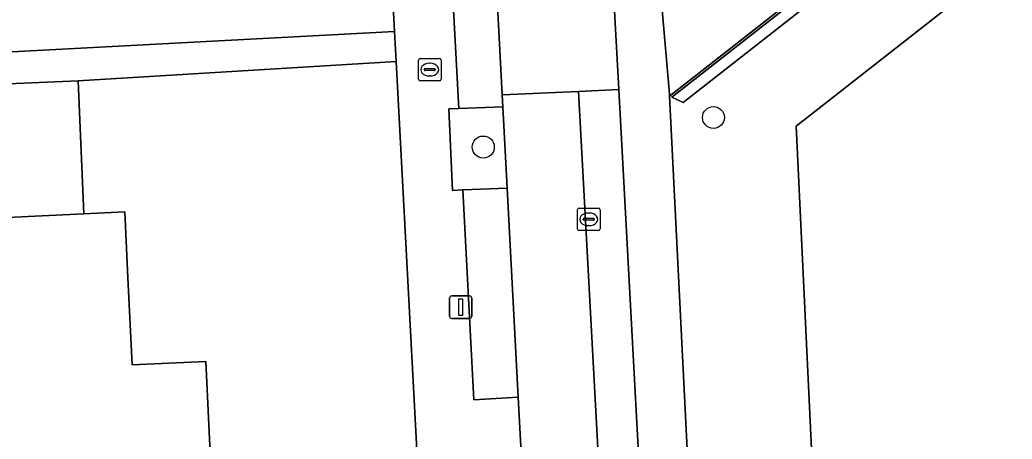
# Model space of a CAD drawing. Extents: x 158086 to 159499, y 382904 to 383981.
# Drawn here: x 158649.52 to 158693.55, y 383492.81 to 383511.44 of the extents above; entities that cross this region are included whole.
import ezdxf

# ---------------------------------------------------------------- set-up
doc = ezdxf.new("R2010")
doc.units = 0
for name, color, linetype in [('IMGEO_Boom', 7, 'Continuous'), ('IMGEO_Brandkraan', 7, 'Continuous'), ('IMGEO_Erf', 7, 'Continuous'), ('IMGEO_Groenvoorziening', 7, 'Continuous'), ('IMGEO_Haag', 7, 'Continuous'), ('IMGEO_Hek', 7, 'Continuous'), ('IMGEO_Kolk', 7, 'Continuous'), ('IMGEO_Lichtmast', 7, 'Continuous'), ('IMGEO_Pand', 7, 'Continuous'), ('IMGEO_Parkeervlak_open', 7, 'Continuous'), ('IMGEO_Rijbaan_lokaal_open', 7, 'Continuous'), ('IMGEO_Voetpad_gesloten', 7, 'Continuous'), ('IMGEO_Voetpad_open', 7, 'Continuous')]:
    doc.layers.add(name, color=color, linetype=linetype)

msp = doc.modelspace()

# ---------------------------------------------------------------- linework, layer by layer
at = {"layer": 'IMGEO_Boom'}
for centre in [(158680.296, 383507.105), (158670.079, 383505.79)]:
    msp.add_circle(centre, 0.489, dxfattribs=at)
at = {"layer": 'IMGEO_Brandkraan'}
for p, q in [((158667.207, 383508.805), (158667.207, 383509.657)), ((158667.282, 383509.731), (158668.134, 383509.731)), ((158667.695, 383509.511), (158667.72, 383509.511)), ((158668.208, 383509.657), (158668.208, 383508.805)), ((158667.466, 383509.225), (158667.466, 383509.237)), ((158667.904, 383509.188), (158667.506, 383509.188)), ((158667.509, 383509.274), (158667.907, 383509.274)), ((158667.718, 383508.951), (158667.693, 383508.951)), ((158667.95, 383509.237), (158667.95, 383509.225)), ((158668.134, 383508.731), (158667.282, 383508.731))]:
    msp.add_line(p, q, dxfattribs=at)
for points in [[(158667.207, 383508.805), (158667.207, 383509.657)], [(158667.282, 383509.731), (158668.134, 383509.731)], [(158668.208, 383509.657), (158668.208, 383508.805)], [(158668.134, 383508.731), (158667.282, 383508.731)]]:
    msp.add_lwpolyline(points, dxfattribs=at)
for centre, radius, start, end in [((158667.284, 383509.655), 0.0765, 91.552, 178.448), ((158667.284, 383509.655), 0.0765, 91.552, 178.448), ((158668.132, 383509.655), 0.0765, 1.552, 88.448), ((158668.132, 383509.655), 0.0765, 1.552, 88.448), ((158667.506, 383509.234), 0.0403, 85.8775, 175.7526), ((158667.503, 383509.224), 0.0366, 178.938, 274.7102), ((158667.907, 383509.231), 0.043, 264.8664, 352.4533), ((158667.911, 383509.236), 0.0386, 1.7309, 96.639), ((158667.284, 383508.807), 0.0765, 181.552, 268.448), ((158667.284, 383508.807), 0.0765, 181.552, 268.448), ((158668.132, 383508.807), 0.0765, 271.552, 358.448), ((158668.132, 383508.807), 0.0765, 271.552, 358.448)]:
    msp.add_arc(centre, radius, start, end, dxfattribs=at)
for centre, major_axis, ratio, start_param, end_param in [((158667.694, 383509.231), (-0.387, 0.002), 0.722429, 4.712389, 7.853982), ((158667.719, 383509.231), (-0.39, 0.002), 0.717154, 1.570796, 4.712389)]:
    msp.add_ellipse(centre, major_axis=major_axis, ratio=ratio, start_param=start_param, end_param=end_param, dxfattribs=at)
at = {"layer": 'IMGEO_Erf'}
msp.add_lwpolyline([(158639.957, 383509.538), (158666.144, 383510.926), (158662.901, 383571.964)], dxfattribs=at)
msp.add_lwpolyline([(158666.215, 383509.595), (158652.105, 383508.733), (158652.357, 383502.827), (158654.173, 383502.913), (158654.312, 383500), (158654.497, 383496.111), (158657.764, 383496.267), (158658.774, 383475.051), (158655.697, 383474.905), (158655.929, 383470.015), (158656.879, 383470.06), (158656.922, 383469.151), (158656.222, 383469.118), (158656.232, 383468.894), (158656.07, 383468.886), (158656.747, 383454.587), (158638.28, 383456.476), (158638.66, 383451.771), (158669.483, 383448.061)], close=True, dxfattribs=at)
at = {"layer": 'IMGEO_Groenvoorziening'}
for points in [[(158679.835, 383490.315), (158684.731, 383490.506), (158683.965, 383506.714), (158692.273, 383513.247), (158691.131, 383514.699), (158689.852, 383516.327), (158678.958, 383507.771), (158678.446, 383508.004), (158689.543, 383516.72), (158689.481, 383516.799), (158678.344, 383508.051), (158679.235, 383490.291), (158679.335, 383490.295)], [(158678.446, 383508.004), (158678.958, 383507.771), (158689.852, 383516.327), (158689.543, 383516.72)], [(158670.949, 383507.577), (158668.993, 383507.507), (158668.547, 383507.486), (158668.722, 383503.868), (158669.171, 383503.896), (158671.139, 383503.971)]]:
    msp.add_lwpolyline(points, close=True, dxfattribs=at)
msp.add_lwpolyline([(158730.631, 383492.144), (158730.202, 383501.168), (158715.196, 383506.708), (158714.546, 383504.932), (158713.135, 383501.151), (158698.745, 383506.524), (158700.134, 383510.274), (158700.789, 383512.027), (158693.919, 383514.563), (158694.308, 383514.868), (158693.177, 383516.306), (158691.131, 383514.699), (158692.273, 383513.247), (158683.965, 383506.714), (158684.731, 383490.506)], dxfattribs=at)
at = {"layer": 'IMGEO_Haag'}
msp.add_lwpolyline([(158678.446, 383508.004), (158678.958, 383507.771), (158689.852, 383516.327), (158689.543, 383516.72)], close=True, dxfattribs=at)
at = {"layer": 'IMGEO_Hek'}
msp.add_lwpolyline([(158721.882, 383536.526), (158722.472, 383536.99), (158728.916, 383528.2), (158730.109, 383503.121), (158730.202, 383501.168), (158730.631, 383492.144), (158730.95, 383485.444), (158733.043, 383446.788), (158734.075, 383427.729), (158734.64, 383417.304), (158721.269, 383421.648), (158719.842, 383422.111), (158718.224, 383422.637), (158687.459, 383432.748), (158686.843, 383445.786), (158684.731, 383490.506), (158683.965, 383506.714), (158692.273, 383513.247), (158691.131, 383514.699)], dxfattribs=at)
at = {"layer": 'IMGEO_Kolk'}
for p, q in [((158674.261, 383502.156), (158674.261, 383503.008)), ((158674.336, 383503.082), (158675.188, 383503.082)), ((158674.749, 383502.862), (158674.774, 383502.862)), ((158675.262, 383503.008), (158675.262, 383502.156)), ((158674.52, 383502.576), (158674.52, 383502.588)), ((158674.958, 383502.539), (158674.56, 383502.539)), ((158674.563, 383502.625), (158674.961, 383502.625)), ((158674.772, 383502.302), (158674.747, 383502.302)), ((158675.004, 383502.588), (158675.004, 383502.576)), ((158675.188, 383502.082), (158674.336, 383502.082))]:
    msp.add_line(p, q, dxfattribs=at)
for points in [[(158674.261, 383502.156), (158674.261, 383503.008)], [(158674.336, 383503.082), (158675.188, 383503.082)], [(158675.262, 383503.008), (158675.262, 383502.156)], [(158675.188, 383502.082), (158674.336, 383502.082)]]:
    msp.add_lwpolyline(points, dxfattribs=at)
for centre, radius, start, end in [((158674.338, 383503.006), 0.0765, 91.552, 178.448), ((158674.338, 383503.006), 0.0765, 91.552, 178.448), ((158675.186, 383503.006), 0.0765, 1.552, 88.448), ((158675.186, 383503.006), 0.0765, 1.552, 88.448), ((158674.56, 383502.585), 0.0403, 85.8775, 175.7526), ((158674.557, 383502.575), 0.0366, 178.938, 274.7102), ((158674.961, 383502.582), 0.043, 264.8664, 352.4533), ((158674.965, 383502.587), 0.0386, 1.7309, 96.639), ((158674.338, 383502.158), 0.0765, 181.552, 268.448), ((158674.338, 383502.158), 0.0765, 181.552, 268.448), ((158675.186, 383502.158), 0.0765, 271.552, 358.448), ((158675.186, 383502.158), 0.0765, 271.552, 358.448)]:
    msp.add_arc(centre, radius, start, end, dxfattribs=at)
for centre, major_axis, ratio, start_param, end_param in [((158674.748, 383502.582), (-0.387, 0.002), 0.722429, 4.712389, 7.853982), ((158674.773, 383502.582), (-0.39, 0.002), 0.717154, 1.570796, 4.712389)]:
    msp.add_ellipse(centre, major_axis=major_axis, ratio=ratio, start_param=start_param, end_param=end_param, dxfattribs=at)
at = {"layer": 'IMGEO_Lichtmast'}
for p, q in [((158668.583, 383498.278), (158668.583, 383499.078)), ((158668.583, 383499.078), (158668.583, 383498.278)), ((158668.683, 383499.178), (158669.473, 383499.178)), ((158669.473, 383499.178), (158668.683, 383499.178)), ((158669.573, 383499.078), (158669.573, 383498.278)), ((158669.573, 383498.278), (158669.573, 383499.078)), ((158669.473, 383498.178), (158668.683, 383498.178)), ((158668.683, 383498.178), (158669.473, 383498.178))]:
    msp.add_line(p, q, dxfattribs=at)
msp.add_lwpolyline([(158669.003, 383499.053), (158669.153, 383499.053), (158669.153, 383498.303), (158669.003, 383498.303), (158669.003, 383499.053)], dxfattribs=at)
for centre, start, end in [((158668.683, 383499.078), 90, 180), ((158668.683, 383499.078), 90, 180), ((158669.473, 383499.078), 0, 90), ((158669.473, 383499.078), 360, 90), ((158668.683, 383498.278), 180, 270), ((158668.683, 383498.278), 180, 270), ((158669.473, 383498.278), 270, 0), ((158669.473, 383498.278), 270, 0)]:
    msp.add_arc(centre, 0.1, start, end, dxfattribs=at)
at = {"layer": 'IMGEO_Pand'}
for points in [[(158652.105, 383508.733), (158646.227, 383508.481), (158646.481, 383502.547), (158652.357, 383502.827)], [(158657.764, 383496.267), (158654.497, 383496.111), (158654.312, 383500), (158654.173, 383502.913), (158652.357, 383502.827), (158646.481, 383502.547), (158646.59, 383500), (158647.886, 383469.682), (158637.621, 383469.091), (158638.28, 383456.476), (158656.747, 383454.587), (158656.07, 383468.886), (158656.232, 383468.894), (158656.222, 383469.118), (158656.922, 383469.151), (158656.879, 383470.06), (158655.929, 383470.015), (158655.697, 383474.905), (158658.774, 383475.051)]]:
    msp.add_lwpolyline(points, close=True, dxfattribs=at)
at = {"layer": 'IMGEO_Parkeervlak_open'}
for points in [[(158668.993, 383507.507), (158670.949, 383507.577), (158670.914, 383508.113), (158670.663, 383512.932), (158667.539, 383572.294), (158665.508, 383572.174)], [(158671.633, 383494.676), (158671.139, 383503.971), (158669.171, 383503.896), (158669.656, 383494.566)]]:
    msp.add_lwpolyline(points, close=True, dxfattribs=at)
for points in [[(158676.089, 383508.344), (158674.312, 383508.257)], [(158674.312, 383508.257), (158677.437, 383450.382)], [(158679.174, 383451.328), (158676.089, 383508.344)]]:
    msp.add_lwpolyline(points, dxfattribs=at)
at = {"layer": 'IMGEO_Rijbaan_lokaal_open'}
msp.add_lwpolyline([(158675.834, 383513.198), (158674.06, 383513.107), (158670.663, 383512.932), (158670.914, 383508.113), (158674.312, 383508.257), (158676.089, 383508.344)], close=True, dxfattribs=at)
for points in [[(158674.312, 383508.257), (158670.914, 383508.113)], [(158670.914, 383508.113), (158670.949, 383507.577)], [(158677.437, 383450.382), (158674.312, 383508.257)], [(158670.949, 383507.577), (158671.139, 383503.971)], [(158671.139, 383503.971), (158671.633, 383494.676)], [(158671.633, 383494.676), (158672.118, 383485.65)]]:
    msp.add_lwpolyline(points, dxfattribs=at)
at = {"layer": 'IMGEO_Voetpad_gesloten'}
msp.add_lwpolyline([(158704.096, 383573.315), (158722.284, 383549.272), (158723.254, 383547.99), (158723.332, 383547.697), (158723.182, 383547.434), (158700.718, 383529.789), (158687.768, 383519.617), (158678.019, 383511.96), (158678.023, 383511.891), (158678.339, 383508.146), (158678.344, 383508.051), (158689.481, 383516.799), (158691.526, 383518.406), (158717.151, 383538.534)], dxfattribs=at)
at = {"layer": 'IMGEO_Voetpad_open'}
for points in [[(158680.334, 383468.77), (158680.133, 383472.413), (158679.235, 383490.291), (158678.344, 383508.051), (158678.339, 383508.146), (158678.023, 383511.891), (158678.019, 383511.96), (158677.677, 383518.383), (158677.118, 383528.876), (158674.764, 383573.077), (158674.588, 383576.375), (158674.147, 383584.658), (158672.679, 383613.971), (158672.003, 383626.033), (158671.436, 383629.225), (158670.444, 383632.112), (158658.622, 383659.897), (158656.805, 383658.485), (158664.509, 383640.316), (158663.827, 383640.015), (158656.747, 383650.387), (158656.392, 383650.139), (158656.021, 383649.851), (158662.801, 383639.929)], [(158647.845, 383651.497), (158647.27, 383651.854), (158644.221, 383649.804), (158659.953, 383627.048), (158659.962, 383626.325), (158659.969, 383625.636), (158660.723, 383611.837), (158662.762, 383574.518), (158662.899, 383572.01), (158662.901, 383571.964), (158666.144, 383510.926), (158666.215, 383509.595), (158669.483, 383448.061), (158673.621, 383445.789)], [(158671.633, 383494.676), (158669.656, 383494.566), (158669.171, 383503.896), (158668.722, 383503.868), (158668.547, 383507.486), (158668.993, 383507.507), (158665.508, 383572.174), (158667.539, 383572.294), (158667.153, 383578.917), (158665.186, 383578.797), (158663.488, 383609.609), (158665.463, 383609.727), (158665.226, 383614.207), (158664.959, 383619.044), (158664.754, 383623.219)], [(158670.567, 383611.494), (158675.834, 383513.198), (158676.089, 383508.344), (158679.174, 383451.328)], [(158646.227, 383508.481), (158652.105, 383508.733), (158666.215, 383509.595), (158666.144, 383510.926), (158639.957, 383509.538)], [(158674.031, 383448.65), (158671.69, 383448.517), (158671.498, 383451.94), (158671.896, 383451.927), (158671.67, 383456.896), (158671.369, 383456.871), (158671.243, 383459.489), (158671.536, 383459.513), (158671.28, 383464.247), (158670.992, 383464.236), (158670.857, 383466.473), (158671.151, 383466.481), (158670.119, 383485.551), (158672.118, 383485.65), (158671.633, 383494.676)]]:
    msp.add_lwpolyline(points, dxfattribs=at)

doc.saveas('drawing.dxf')
